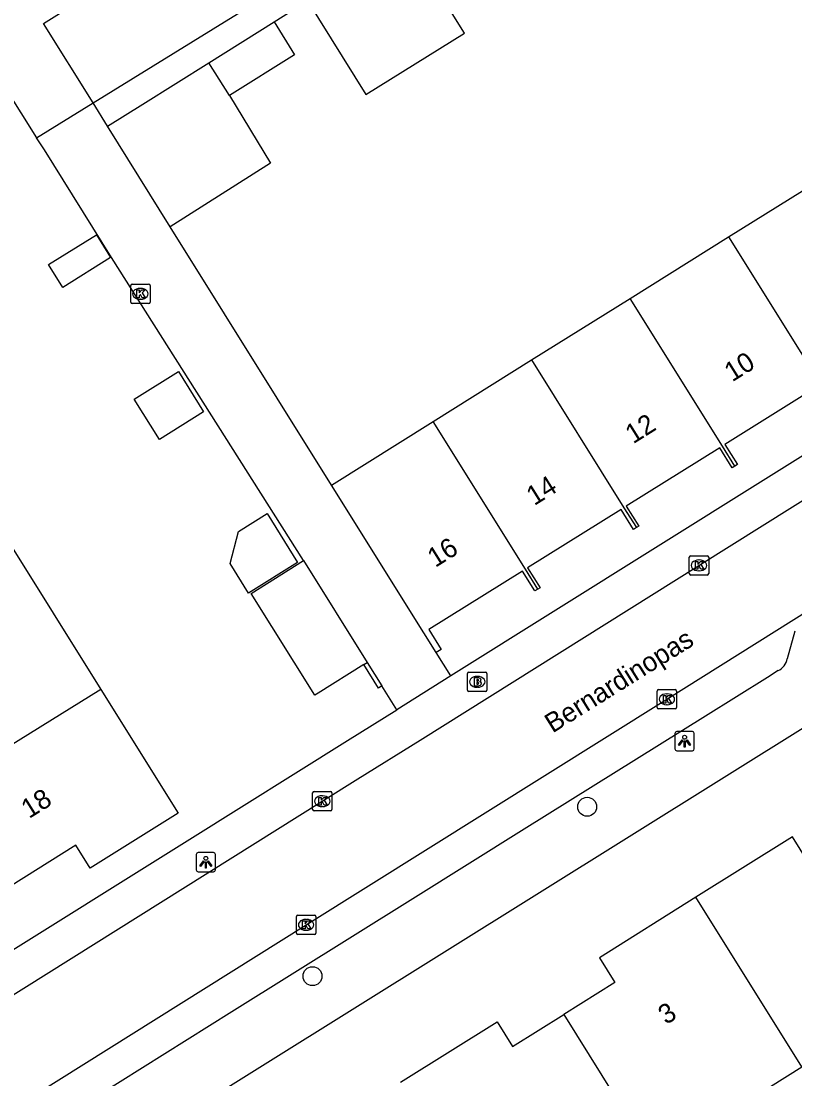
# Model space of a CAD drawing. Extents: x 158838 to 160074, y 386376 to 387776.
# Drawn here: x 159069.8 to 159109.8, y 387055.6 to 387110.2 of the extents above; entities that cross this region are included whole.
import ezdxf

# ---------------------------------------------------------------- set-up
doc = ezdxf.new("R2010")
doc.units = 0
for name, color, linetype in [('IMGEO_Boom', 7, 'Continuous'), ('IMGEO_Brandkraan', 7, 'Continuous'), ('IMGEO_Kolk', 7, 'Continuous'), ('IMGEO_Lichtpunt', 7, 'Continuous'), ('IMGEO_Muur', 7, 'Continuous'), ('IMGEO_Openbare_ruimte_label', 7, 'Continuous'), ('IMGEO_Pand', 7, 'Continuous'), ('IMGEO_Pand_nummerreeks', 7, 'Continuous'), ('IMGEO_Rijbaan_lokaal_open', 7, 'Continuous'), ('IMGEO_Voetpad_open', 7, 'Continuous')]:
    doc.layers.add(name, color=color, linetype=linetype)

msp = doc.modelspace()

# ---------------------------------------------------------------- linework, layer by layer
at = {"layer": 'IMGEO_Boom'}
for centre in [(159099.039, 387069.639), (159084.862, 387060.901)]:
    msp.add_circle(centre, 0.489, dxfattribs=at)
at = {"layer": 'IMGEO_Brandkraan'}
for p, q in [((159092.865, 387075.661), (159092.865, 387076.513)), ((159092.94, 387076.587), (159093.792, 387076.587)), ((159093.353, 387076.367), (159093.378, 387076.367)), ((159093.866, 387076.513), (159093.866, 387075.661)), ((159093.792, 387075.587), (159092.94, 387075.587)), ((159093.376, 387075.807), (159093.351, 387075.807))]:
    msp.add_line(p, q, dxfattribs=at)
for points in [[(159092.865, 387075.661), (159092.865, 387076.513)], [(159092.94, 387076.587), (159093.792, 387076.587)], [(159093.213, 387076.287), (159093.213, 387075.887), (159093.426, 387075.887)], [(159093.444, 387076.287), (159093.213, 387076.287)], [(159093.392, 387076.206), (159093.338, 387076.206), (159093.338, 387076.13)], [(159093.338, 387076.13), (159093.391, 387076.13)], [(159093.866, 387076.513), (159093.866, 387075.661)], [(159093.792, 387075.587), (159092.94, 387075.587)], [(159093.4, 387076.054), (159093.338, 387076.054), (159093.338, 387075.973)], [(159093.338, 387075.973), (159093.4, 387075.973)]]:
    msp.add_lwpolyline(points, dxfattribs=at)
for centre, radius, start, end in [((159092.942, 387076.511), 0.0765, 91.552, 178.448), ((159092.942, 387076.511), 0.0765, 91.552, 178.448), ((159093.393, 387076.168), 0.0379, 267.8285, 90.9355), ((159093.448, 387076.142), 0.145, 59.4692, 91.5367), ((159093.473, 387076.189), 0.0922, 285.5137, 58.1501), ((159093.79, 387076.511), 0.0765, 1.552, 88.448), ((159093.79, 387076.511), 0.0765, 1.552, 88.448), ((159092.942, 387075.663), 0.0765, 181.552, 268.448), ((159092.942, 387075.663), 0.0765, 181.552, 268.448), ((159093.401, 387076.013), 0.0404, 269.8759, 90.5077), ((159093.432, 387076.138), 0.251, 268.6676, 293.5347), ((159093.478, 387075.997), 0.105, 301.3115, 78.989), ((159093.79, 387075.663), 0.0765, 271.552, 358.448), ((159093.79, 387075.663), 0.0765, 271.552, 358.448)]:
    msp.add_arc(centre, radius, start, end, dxfattribs=at)
for centre, major_axis, ratio, start_param, end_param in [((159093.352, 387076.087), (-0.387, 0.002), 0.722429, 4.712389, 7.853982), ((159093.377, 387076.087), (-0.39, 0.002), 0.717154, 1.570796, 4.712389)]:
    msp.add_ellipse(centre, major_axis=major_axis, ratio=ratio, start_param=start_param, end_param=end_param, dxfattribs=at)
at = {"layer": 'IMGEO_Kolk'}
for p, q in [((159075.477, 387095.684), (159075.477, 387096.536)), ((159075.552, 387096.61), (159076.404, 387096.61)), ((159075.965, 387096.39), (159075.99, 387096.39)), ((159076.478, 387096.536), (159076.478, 387095.684)), ((159075.988, 387095.83), (159075.963, 387095.83)), ((159076.404, 387095.61), (159075.552, 387095.61)), ((159104.312, 387081.67), (159104.312, 387082.522)), ((159104.387, 387082.596), (159105.239, 387082.596)), ((159104.8, 387082.376), (159104.825, 387082.376)), ((159105.313, 387082.522), (159105.313, 387081.67)), ((159105.239, 387081.596), (159104.387, 387081.596)), ((159104.823, 387081.816), (159104.798, 387081.816)), ((159102.654, 387074.761), (159102.654, 387075.613)), ((159102.729, 387075.687), (159103.581, 387075.687)), ((159103.655, 387075.613), (159103.655, 387074.761)), ((159103.142, 387075.467), (159103.167, 387075.467)), ((159103.581, 387074.687), (159102.729, 387074.687)), ((159103.165, 387074.907), (159103.14, 387074.907)), ((159084.865, 387069.501), (159084.865, 387070.353)), ((159084.94, 387070.427), (159085.792, 387070.427)), ((159085.353, 387070.207), (159085.378, 387070.207)), ((159085.866, 387070.353), (159085.866, 387069.501)), ((159085.376, 387069.647), (159085.351, 387069.647)), ((159085.792, 387069.427), (159084.94, 387069.427)), ((159084.032, 387063.122), (159084.032, 387063.974)), ((159084.107, 387064.048), (159084.959, 387064.048)), ((159084.52, 387063.828), (159084.545, 387063.828)), ((159085.033, 387063.974), (159085.033, 387063.122)), ((159084.959, 387063.048), (159084.107, 387063.048)), ((159084.543, 387063.268), (159084.518, 387063.268))]:
    msp.add_line(p, q, dxfattribs=at)
for points in [[(159075.477, 387095.684), (159075.477, 387096.536)], [(159075.552, 387096.61), (159076.404, 387096.61)], [(159075.798, 387096.31), (159075.921, 387096.31), (159075.921, 387096.159), (159076.051, 387096.31), (159076.215, 387096.31), (159076.069, 387096.159), (159076.222, 387095.91), (159076.07, 387095.91), (159075.985, 387096.074), (159075.921, 387096.007), (159075.921, 387095.91), (159075.798, 387095.91), (159075.798, 387096.31)], [(159076.478, 387096.536), (159076.478, 387095.684)], [(159076.404, 387095.61), (159075.552, 387095.61)], [(159104.312, 387081.67), (159104.312, 387082.522)], [(159104.387, 387082.596), (159105.239, 387082.596)], [(159104.633, 387082.296), (159104.756, 387082.296), (159104.756, 387082.145), (159104.886, 387082.296), (159105.05, 387082.296), (159104.904, 387082.145), (159105.057, 387081.896), (159104.905, 387081.896), (159104.82, 387082.06), (159104.756, 387081.993), (159104.756, 387081.896), (159104.633, 387081.896), (159104.633, 387082.296)], [(159105.313, 387082.522), (159105.313, 387081.67)], [(159105.239, 387081.596), (159104.387, 387081.596)], [(159102.654, 387074.761), (159102.654, 387075.613)], [(159102.729, 387075.687), (159103.581, 387075.687)], [(159103.655, 387075.613), (159103.655, 387074.761)], [(159102.975, 387075.387), (159103.098, 387075.387), (159103.098, 387075.236), (159103.228, 387075.387), (159103.392, 387075.387), (159103.246, 387075.236), (159103.399, 387074.987), (159103.247, 387074.987), (159103.162, 387075.151), (159103.098, 387075.084), (159103.098, 387074.987), (159102.975, 387074.987), (159102.975, 387075.387)], [(159103.581, 387074.687), (159102.729, 387074.687)], [(159084.865, 387069.501), (159084.865, 387070.353)], [(159084.94, 387070.427), (159085.792, 387070.427)], [(159085.186, 387070.127), (159085.309, 387070.127), (159085.309, 387069.976), (159085.439, 387070.127), (159085.603, 387070.127), (159085.457, 387069.976), (159085.61, 387069.727), (159085.458, 387069.727), (159085.373, 387069.891), (159085.309, 387069.824), (159085.309, 387069.727), (159085.186, 387069.727), (159085.186, 387070.127)], [(159085.866, 387070.353), (159085.866, 387069.501)], [(159085.792, 387069.427), (159084.94, 387069.427)], [(159084.032, 387063.122), (159084.032, 387063.974)], [(159084.107, 387064.048), (159084.959, 387064.048)], [(159084.353, 387063.748), (159084.476, 387063.748), (159084.476, 387063.597), (159084.606, 387063.748), (159084.77, 387063.748), (159084.624, 387063.597), (159084.777, 387063.348), (159084.625, 387063.348), (159084.54, 387063.512), (159084.476, 387063.445), (159084.476, 387063.348), (159084.353, 387063.348), (159084.353, 387063.748)], [(159085.033, 387063.974), (159085.033, 387063.122)], [(159084.959, 387063.048), (159084.107, 387063.048)]]:
    msp.add_lwpolyline(points, dxfattribs=at)
for centre, start, end in [((159075.554, 387096.534), 91.552, 178.448), ((159075.554, 387096.534), 91.552, 178.448), ((159076.402, 387096.534), 1.552, 88.448), ((159076.402, 387096.534), 1.552, 88.448), ((159075.554, 387095.686), 181.552, 268.448), ((159075.554, 387095.686), 181.552, 268.448), ((159076.402, 387095.686), 271.552, 358.448), ((159076.402, 387095.686), 271.552, 358.448), ((159104.389, 387082.52), 91.552, 178.448), ((159104.389, 387082.52), 91.552, 178.448), ((159105.237, 387082.52), 1.552, 88.448), ((159105.237, 387082.52), 1.552, 88.448), ((159104.389, 387081.672), 181.552, 268.448), ((159104.389, 387081.672), 181.552, 268.448), ((159105.237, 387081.672), 271.552, 358.448), ((159105.237, 387081.672), 271.552, 358.448), ((159102.731, 387075.611), 91.552, 178.448), ((159102.731, 387075.611), 91.552, 178.448), ((159103.579, 387075.611), 1.552, 88.448), ((159103.579, 387075.611), 1.552, 88.448), ((159102.731, 387074.763), 181.552, 268.448), ((159102.731, 387074.763), 181.552, 268.448), ((159103.579, 387074.763), 271.552, 358.448), ((159103.579, 387074.763), 271.552, 358.448), ((159084.942, 387070.351), 91.552, 178.448), ((159084.942, 387070.351), 91.552, 178.448), ((159085.79, 387070.351), 1.552, 88.448), ((159085.79, 387070.351), 1.552, 88.448), ((159084.942, 387069.503), 181.552, 268.448), ((159084.942, 387069.503), 181.552, 268.448), ((159085.79, 387069.503), 271.552, 358.448), ((159085.79, 387069.503), 271.552, 358.448), ((159084.109, 387063.972), 91.552, 178.448), ((159084.109, 387063.972), 91.552, 178.448), ((159084.957, 387063.972), 1.552, 88.448), ((159084.957, 387063.972), 1.552, 88.448), ((159084.109, 387063.124), 181.552, 268.448), ((159084.109, 387063.124), 181.552, 268.448), ((159084.957, 387063.124), 271.552, 358.448), ((159084.957, 387063.124), 271.552, 358.448)]:
    msp.add_arc(centre, 0.0765, start, end, dxfattribs=at)
for centre, major_axis, ratio, start_param, end_param in [((159075.964, 387096.11), (-0.387, 0.002), 0.722429, 4.712389, 7.853982), ((159075.989, 387096.11), (-0.39, 0.002), 0.717154, 1.570796, 4.712389), ((159104.799, 387082.096), (-0.387, 0.002), 0.722429, 4.712389, 7.853982), ((159104.824, 387082.096), (-0.39, 0.002), 0.717154, 1.570796, 4.712389), ((159103.141, 387075.187), (-0.387, 0.002), 0.722429, 4.712389, 7.853982), ((159103.166, 387075.187), (-0.39, 0.002), 0.717154, 1.570796, 4.712389), ((159085.352, 387069.927), (-0.387, 0.002), 0.722429, 4.712389, 7.853982), ((159085.377, 387069.927), (-0.39, 0.002), 0.717154, 1.570796, 4.712389), ((159084.519, 387063.548), (-0.387, 0.002), 0.722429, 4.712389, 7.853982), ((159084.544, 387063.548), (-0.39, 0.002), 0.717154, 1.570796, 4.712389)]:
    msp.add_ellipse(centre, major_axis=major_axis, ratio=ratio, start_param=start_param, end_param=end_param, dxfattribs=at)
at = {"layer": 'IMGEO_Lichtpunt'}
for p, q in [((159103.571, 387073.43), (159103.571, 387072.623)), ((159103.571, 387073.43), (159103.571, 387072.623)), ((159104.473, 387073.525), (159103.665, 387073.525)), ((159104.473, 387073.525), (159103.665, 387073.525)), ((159104.567, 387072.623), (159104.567, 387073.43)), ((159104.567, 387072.623), (159104.567, 387073.43)), ((159103.665, 387072.529), (159104.473, 387072.529)), ((159103.665, 387072.529), (159104.473, 387072.529)), ((159078.857, 387067.186), (159078.857, 387066.379)), ((159078.857, 387067.186), (159078.857, 387066.379)), ((159079.759, 387067.281), (159078.951, 387067.281)), ((159079.759, 387067.281), (159078.951, 387067.281)), ((159079.853, 387066.379), (159079.853, 387067.186)), ((159079.853, 387066.379), (159079.853, 387067.186)), ((159078.951, 387066.285), (159079.759, 387066.285)), ((159078.951, 387066.285), (159079.759, 387066.285))]:
    msp.add_line(p, q, dxfattribs=at)
for points in [[(159103.945, 387073.094), (159103.984, 387073.066), (159103.796, 387072.804), (159103.758, 387072.831), (159103.945, 387073.094)], [(159104.047, 387073.046), (159104.094, 387073.046), (159104.094, 387072.724), (159104.047, 387072.724), (159104.047, 387073.046)], [(159104.157, 387073.066), (159104.195, 387073.093), (159104.382, 387072.831), (159104.343, 387072.803), (159104.157, 387073.066)], [(159079.231, 387066.85), (159079.27, 387066.822), (159079.082, 387066.56), (159079.044, 387066.587), (159079.231, 387066.85)], [(159079.443, 387066.822), (159079.481, 387066.849), (159079.668, 387066.587), (159079.629, 387066.559), (159079.443, 387066.822)], [(159079.333, 387066.802), (159079.38, 387066.802), (159079.38, 387066.48), (159079.333, 387066.48), (159079.333, 387066.802)]]:
    msp.add_lwpolyline(points, dxfattribs=at)
for centre in [(159104.07, 387073.228), (159079.356, 387066.984)]:
    msp.add_circle(centre, 0.0994, dxfattribs=at)
for centre, start, end in [((159103.665, 387073.43), 90, 180), ((159103.665, 387073.43), 90, 180), ((159104.473, 387073.43), 0, 90), ((159104.473, 387073.43), 0, 90), ((159103.665, 387072.623), 180, 270), ((159103.665, 387072.623), 180, 270), ((159104.473, 387072.623), 270, 0), ((159104.473, 387072.623), 270, 360), ((159078.951, 387067.186), 90, 180), ((159078.951, 387067.186), 90, 180), ((159079.759, 387067.186), 0, 90), ((159079.759, 387067.186), 0, 90), ((159078.951, 387066.379), 180, 270), ((159078.951, 387066.379), 180, 270), ((159079.759, 387066.379), 270, 0), ((159079.759, 387066.379), 270, 360)]:
    msp.add_arc(centre, 0.0946, start, end, dxfattribs=at)
at = {"layer": 'IMGEO_Muur'}
for points in [[(159088.441, 387075.876), (159088.263, 387075.765), (159087.506, 387076.978)], [(159087.684, 387077.089), (159088.441, 387075.876)], [(159078.525, 387067.969), (159086.674, 387073.064)]]:
    msp.add_lwpolyline(points, dxfattribs=at)
at = {"layer": 'IMGEO_Pand'}
for points in [[(159084.599, 387111.219), (159087.618, 387106.388), (159092.706, 387109.565), (159090.75, 387112.698)], [(159079.516, 387108.033), (159082.878, 387110.14)], [(159082.878, 387110.14), (159083.94, 387108.445), (159080.576, 387106.336)], [(159074.287, 387104.756), (159076.097, 387105.89), (159079.516, 387108.033)], [(159080.576, 387106.336), (159079.516, 387108.033)], [(159080.576, 387106.336), (159082.693, 387102.851), (159077.522, 387099.573)], [(159077.522, 387099.573), (159074.287, 387104.756)], [(159106.343, 387099.048), (159111.423, 387102.222)], [(159071.235, 387097.615), (159073.706, 387099.159), (159074.442, 387097.981), (159071.97, 387096.437), (159071.235, 387097.615)], [(159101.263, 387095.875), (159106.343, 387099.048)], [(159106.343, 387099.048), (159111.105, 387091.428), (159111.751, 387090.394)], [(159096.174, 387092.696), (159101.263, 387095.875)], [(159106.669, 387087.224), (159106.026, 387088.253), (159101.263, 387095.875)], [(159091.086, 387089.517), (159096.174, 387092.696)], [(159096.174, 387092.696), (159100.937, 387085.074), (159101.579, 387084.046)], [(159075.662, 387090.67), (159077.943, 387092.095), (159079.243, 387090.015), (159076.962, 387088.59), (159075.662, 387090.67)], [(159111.751, 387090.394), (159111.616, 387090.304), (159110.968, 387091.342), (159106.155, 387088.334), (159106.797, 387087.307), (159106.669, 387087.224)], [(159085.842, 387086.241), (159091.086, 387089.517)], [(159096.491, 387080.867), (159095.849, 387081.895), (159091.086, 387089.517)], [(159106.669, 387087.224), (159106.532, 387087.135), (159105.887, 387088.167), (159101.058, 387085.149), (159101.7, 387084.123), (159101.579, 387084.046)], [(159091.25, 387077.595), (159090.605, 387078.618), (159085.842, 387086.241)], [(159101.579, 387084.046), (159101.436, 387083.956), (159100.793, 387084.984), (159095.966, 387081.968), (159096.609, 387080.939), (159096.491, 387080.867)], [(159081.037, 387083.848), (159082.519, 387084.774), (159084.095, 387082.253), (159081.556, 387080.666), (159080.605, 387082.189), (159081.037, 387083.848)], [(159069.015, 387083.564), (159073.932, 387075.693)], [(159087.506, 387076.978), (159085.147, 387075.505), (159084.978, 387075.399), (159081.697, 387080.65), (159084.403, 387082.34)], [(159084.403, 387082.34), (159087.684, 387077.089)], [(159096.491, 387080.867), (159096.341, 387080.776), (159095.7, 387081.802), (159090.868, 387078.782), (159091.507, 387077.759), (159091.25, 387077.595)], [(159087.506, 387076.978), (159087.684, 387077.089)], [(159073.932, 387075.693), (159077.921, 387069.308), (159073.386, 387066.475), (159072.636, 387067.668), (159068.594, 387065.126), (159068.939, 387064.576), (159068.677, 387064.411), (159065.13, 387070.084), (159064.091, 387069.434), (159064.021, 387069.549)], [(159073.932, 387075.693), (159064.021, 387069.549)], [(159110.127, 387056.22), (159117.951, 387061.11), (159113.194, 387068.752), (159112.923, 387068.583), (159113.018, 387068.431), (159110.438, 387066.82), (159109.646, 387068.089), (159104.655, 387064.968)], [(159104.655, 387064.968), (159099.675, 387061.853), (159100.474, 387060.572), (159097.827, 387058.92)], [(159110.127, 387056.22), (159104.655, 387064.968)], [(159089.398, 387055.425), (159094.387, 387058.541), (159095.181, 387057.269), (159097.827, 387058.92)], [(159097.827, 387058.92), (159102.49, 387051.447)], [(159102.49, 387051.447), (159110.127, 387056.22)]]:
    msp.add_lwpolyline(points, dxfattribs=at)
at = {"layer": 'IMGEO_Rijbaan_lokaal_open'}
for points in [[(159050.036, 387137.339), (159059.646, 387121.563), (159061.621, 387118.5), (159070.62, 387104.158)], [(159073.536, 387105.956), (159070.97, 387110.055), (159099.215, 387127.734)], [(159070.62, 387104.158), (159073.536, 387105.956)], [(159066.482, 387058.108), (159085.362, 387069.926), (159087.209, 387071.089), (159090.415, 387073.084), (159104.81, 387082.095), (159121.021, 387092.233), (159137.382, 387102.443), (159140.304, 387104.262)], [(159064.66, 387051.128), (159066.593, 387052.325), (159084.528, 387063.55), (159103.151, 387075.188), (159110.593, 387079.859)]]:
    msp.add_lwpolyline(points, dxfattribs=at)
at = {"layer": 'IMGEO_Voetpad_open'}
for points in [[(159073.536, 387105.956), (159101.869, 387123.43)], [(159082.878, 387110.14), (159084.599, 387111.219)], [(159140.091, 387106.463), (159092.005, 387076.397)], [(159074.287, 387104.756), (159073.536, 387105.956)], [(159084.403, 387082.34), (159074.494, 387097.991), (159071.028, 387103.53), (159070.62, 387104.158)], [(159085.842, 387086.241), (159077.522, 387099.573)], [(159109.761, 387078.703), (159109.364, 387077.279)], [(159092.005, 387076.397), (159091.25, 387077.595)], [(159108.9, 387076.666), (159108.343, 387076.314), (159105.146, 387074.32), (159095.791, 387068.486), (159090.042, 387064.897), (159080.693, 387059.061), (159074.93, 387055.455), (159068.268, 387051.318)], [(159092.005, 387076.397), (159089.207, 387074.648)], [(159089.207, 387074.648), (159088.441, 387075.876)], [(159067.868, 387061.308), (159078.525, 387067.969), (159086.674, 387073.064), (159089.207, 387074.648)], [(159063.193, 387044.393), (159110.736, 387074.06)]]:
    msp.add_lwpolyline(points, dxfattribs=at)
msp.add_arc((159108.526, 387077.431), 0.852, 296.0418, 349.7117, dxfattribs=at)

# ---------------------------------------------------------------- texts
at = {"layer": 'IMGEO_Openbare_ruimte_label'}
msp.add_text('Bernardinopas', height=1, rotation=32.0054, dxfattribs=at).set_placement((159097.254, 387073.418))
at = {"layer": 'IMGEO_Pand_nummerreeks'}
for s, rotation, p in [('10', 31.9996, (159106.526, 387091.538)), ('12', 31.9996, (159101.414, 387088.343)), ('14', 31.9996, (159096.308, 387085.153)), ('16', 31.9996, (159091.2, 387081.961)), ('18', 32.1656, (159070.231, 387069.005)), ('3', 32.0045, (159103.111, 387058.372))]:
    msp.add_text(s, height=1, rotation=rotation, dxfattribs=at).set_placement(p)

doc.saveas('drawing.dxf')
